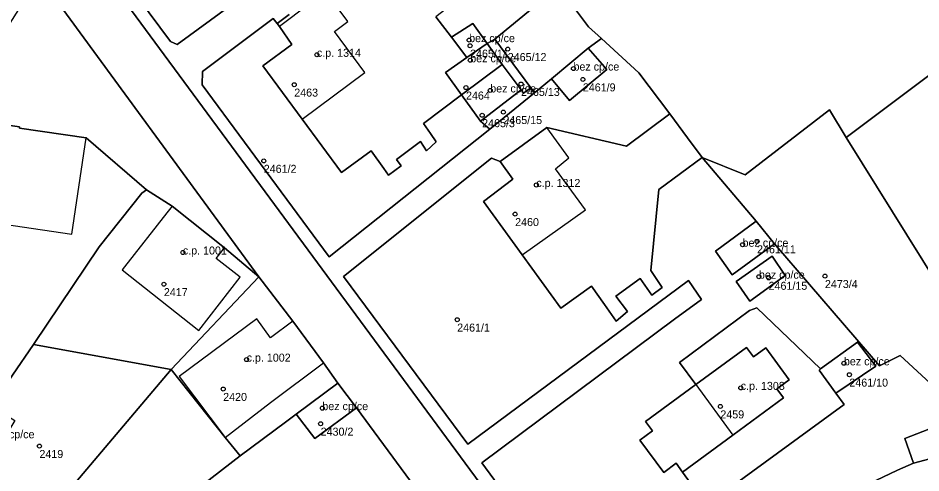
# Model space of a CAD drawing. Extents: x -878211 to -870363, y -1058464 to -1052522.
# Drawn here: x -874192.6 to -874079.7, y -1055800.4 to -1055743.6 of the extents above; entities that cross this region are included whole.
import ezdxf

# ---------------------------------------------------------------- set-up
doc = ezdxf.new("R2010")
doc.units = 0
for name, color, linetype in [('Definiční body', 7, 'Continuous'), ('Polygon budovy', 7, 'Continuous'), ('Polygon parcely', 7, 'Continuous')]:
    doc.layers.add(name, color=color, linetype=linetype)

msp = doc.modelspace()

# ---------------------------------------------------------------- linework, layer by layer
at = {"layer": 'Definiční body'}
for centre in [(-874136.19, -1055746.30994), (-874136.07, -1055747.00994), (-874131.36, -1055747.42994), (-874155.21, -1055748.13994), (-874136.05, -1055748.81994), (-874123.15, -1055749.85994), (-874121.98, -1055751.21994), (-874158.04, -1055751.86994), (-874136.58, -1055752.23994), (-874129.7, -1055751.78994), (-874133.55, -1055752.58994), (-874134.56, -1055755.68994), (-874131.91, -1055755.29994), (-874161.85, -1055761.38994), (-874127.79, -1055764.39994), (-874130.44, -1055768.03994), (-874100.21, -1055771.43994), (-874102.02, -1055771.85994), (-874171.96, -1055772.82994), (-874099.98, -1055775.84994), (-874098.77, -1055775.99994), (-874091.73, -1055775.77994), (-874174.33, -1055776.78994), (-874137.68, -1055781.21994), (-874163.99, -1055786.20994), (-874089.36, -1055786.66994), (-874088.68, -1055788.08994), (-874166.92, -1055789.87994), (-874102.25, -1055789.73994), (-874154.53, -1055792.26994), (-874104.8, -1055792.05994), (-874154.74, -1055794.21994), (-874189.88, -1055797.00994)]:
    msp.add_circle(centre, 0.25, dxfattribs=at)
at = {"layer": 'Polygon budovy'}
for points in [[(-874158.36, -1055746.84), (-874161.98, -1055749.51), (-874157.05, -1055756.19), (-874149.2, -1055750.37), (-874153, -1055745.25), (-874151.34, -1055743.96), (-874154.1, -1055740.24), (-874155.54, -1055741.33), (-874158.39, -1055743.49), (-874159.87, -1055744.6)], [(-874138.41, -1055745.94), (-874136.46, -1055748.48), (-874133.94, -1055746.72), (-874135.73, -1055744.21)], [(-874136.46, -1055748.48), (-874139.16, -1055750.37), (-874137.13, -1055753.15), (-874132.06, -1055749.36), (-874133.94, -1055746.72)], [(-874121.31, -1055747.32), (-874125.88, -1055751.14), (-874123.65, -1055753.85), (-874119, -1055749.99)], [(-874137.13, -1055753.15), (-874134.76, -1055756.41), (-874129.68, -1055752.53), (-874132.06, -1055749.36)], [(-874192.35, -1055757.14), (-874205.04, -1055755.29), (-874205.03, -1055755.42), (-874213.38, -1055754.21), (-874215.18, -1055766.21), (-874185.81, -1055770.54), (-874184.04, -1055758.49), (-874192.39, -1055757.32)], [(-874130.71, -1055763.68), (-874134.39, -1055766.45), (-874129.56, -1055773.11), (-874121.64, -1055767.51), (-874125.39, -1055762.4), (-874123.75, -1055760.99), (-874126.46, -1055757.23), (-874132.32, -1055761.45)], [(-874166.77, -1055772.24), (-874173.31, -1055767.03), (-874173.97, -1055767.86), (-874179.24, -1055774.61), (-874179.54, -1055774.99), (-874169.98, -1055782.56), (-874164.81, -1055775.9), (-874167.8, -1055773.56)], [(-874100.33, -1055768.93), (-874105.41, -1055772.68), (-874103.34, -1055775.62), (-874098.02, -1055771.74)], [(-874098.31, -1055773.27), (-874102.81, -1055776.45), (-874101.1, -1055778.91), (-874096.68, -1055775.72)], [(-874172.44, -1055788.32), (-874166.69, -1055795.92), (-874161.02, -1055791.55), (-874154.37, -1055786.6), (-874158.22, -1055781.4), (-874161.01, -1055783.48), (-874162.72, -1055781.12)], [(-874101.53, -1055784.68), (-874107.86, -1055789.31), (-874103.23, -1055795.64), (-874096.91, -1055790.99), (-874097.74, -1055789.86), (-874096.2, -1055788.73), (-874099.12, -1055784.74), (-874100.67, -1055785.85)], [(-874087.65, -1055784.04), (-874092.29, -1055787.37), (-874092.47, -1055787.54), (-874090.39, -1055790.38), (-874085.38, -1055787.02)], [(-874152.61, -1055789.16), (-874157.79, -1055793), (-874155.46, -1055796.08), (-874150.26, -1055792.22)]]:
    msp.add_lwpolyline(points, close=True, dxfattribs=at)
at = {"layer": 'Polygon parcely'}
for points in [[(-874057.11, -1055647.06), (-874143.88, -1055710.4), (-874146.15, -1055711.74), (-874141.49, -1055717.62), (-874137.74, -1055722.63), (-874133.14, -1055728.81), (-874128.8, -1055734.49), (-874125.01, -1055739.61), (-874121.26, -1055744.66), (-874119.65, -1055746.1), (-874114.99, -1055750.41), (-874111.13, -1055755.51), (-874108.9, -1055758.5), (-874107.06, -1055760.97), (-874101.7, -1055763.12), (-874091.17, -1055755.02), (-874089.08, -1055758.46), (-874055.62, -1055733.36)], [(-874122.31, -1055818.63), (-874192.16, -1055723.88)], [(-874192.16, -1055723.88), (-874122.31, -1055818.63), (-874121.57, -1055815.34), (-874089.34, -1055791.81), (-874090.39, -1055790.38), (-874092.47, -1055787.54), (-874092.29, -1055787.37), (-874100.24, -1055779.74), (-874101.15, -1055780.06), (-874109.9, -1055786.57), (-874107.86, -1055789.31), (-874101.53, -1055784.68), (-874100.67, -1055785.85), (-874099.12, -1055784.74), (-874096.2, -1055788.73)], [(-874163.26, -1055739.94), (-874172.68, -1055746.87), (-874173.52, -1055746.48), (-874186.71, -1055728.7)], [(-874055.62, -1055733.36), (-874089.08, -1055758.46), (-874066.12, -1055795.26)], [(-874293.39, -1055742.37), (-874262.55, -1055747), (-874254.66, -1055748.19), (-874250.86, -1055748.73), (-874241.94, -1055750), (-874232.6, -1055751.42), (-874231.67, -1055751.55), (-874223.45, -1055752.72), (-874219.69, -1055753.39), (-874216.39, -1055753.88), (-874213.38, -1055754.21), (-874205.03, -1055755.42), (-874205.04, -1055755.29), (-874192.35, -1055757.14), (-874192.39, -1055757.32), (-874184.04, -1055758.49), (-874176.51, -1055765.01), (-874173.31, -1055767.03), (-874166.77, -1055772.24), (-874162.48, -1055775.87), (-874189.93, -1055738.38), (-874194.08, -1055744.98), (-874208.68, -1055742.83)], [(-874189.93, -1055738.38), (-874162.48, -1055775.87), (-874158.22, -1055781.4), (-874154.37, -1055786.6), (-874152.61, -1055789.16), (-874150.26, -1055792.22), (-874140.74, -1055805.17)], [(-874111.13, -1055755.51), (-874114.99, -1055750.41), (-874119.65, -1055746.1), (-874121.31, -1055747.32), (-874119, -1055749.99), (-874123.65, -1055753.85), (-874125.88, -1055751.14), (-874128.01, -1055752.91), (-874133.62, -1055757.43), (-874153.69, -1055773.39), (-874169.53, -1055751.88), (-874169.49, -1055750.23), (-874160.67, -1055743.59), (-874160.18, -1055744.21), (-874158.66, -1055743.09)], [(-874158.66, -1055743.09), (-874160.18, -1055744.21), (-874159.87, -1055744.6), (-874158.36, -1055746.84), (-874161.98, -1055749.51), (-874157.05, -1055756.19), (-874152.15, -1055762.82), (-874148.43, -1055760.12), (-874146.83, -1055762.36), (-874146.25, -1055763.17), (-874144.66, -1055761.99), (-874145.28, -1055761.22), (-874142.27, -1055758.97), (-874141.51, -1055760.14), (-874140.3, -1055759.01), (-874141.01, -1055757.96), (-874141.91, -1055756.71), (-874137.13, -1055753.15), (-874139.16, -1055750.37), (-874136.46, -1055748.48), (-874138.41, -1055745.94), (-874140.35, -1055743.41)], [(-874096.2, -1055788.73), (-874097.74, -1055789.86), (-874096.91, -1055790.99), (-874103.23, -1055795.64), (-874109.51, -1055800.26), (-874108.51, -1055801.65), (-874123.9, -1055812.78), (-874124.68, -1055812.57), (-874134.62, -1055799.09), (-874110.51, -1055781.15), (-874107.14, -1055778.68), (-874108.79, -1055776.31), (-874136.34, -1055796.77), (-874151.88, -1055775.81), (-874133.39, -1055761.05), (-874132.32, -1055761.45), (-874126.46, -1055757.23), (-874116.52, -1055759.54), (-874111.13, -1055755.51)], [(-874088.87, -1055802.99), (-874082.66, -1055800.01), (-874080.67, -1055799.12), (-874081.76, -1055796.04), (-874074.24, -1055793.15), (-874082.34, -1055785.69), (-874084.91, -1055786.98), (-874098.02, -1055771.74), (-874103.34, -1055775.62), (-874105.41, -1055772.68), (-874100.33, -1055768.93), (-874107.06, -1055760.97), (-874112.49, -1055764.98), (-874113.5, -1055775.08), (-874112.05, -1055777.21), (-874113.35, -1055778.14), (-874114.8, -1055776.06), (-874117.85, -1055778.3), (-874116.41, -1055780.21), (-874117.82, -1055781.39), (-874119.26, -1055779.34), (-874120.88, -1055777.03), (-874124.72, -1055779.77), (-874129.56, -1055773.11), (-874134.39, -1055766.45), (-874130.71, -1055763.68), (-874132.32, -1055761.45), (-874133.39, -1055761.05), (-874151.88, -1055775.81), (-874136.34, -1055796.77), (-874108.79, -1055776.31), (-874107.14, -1055778.68), (-874110.51, -1055781.15), (-874134.62, -1055799.09), (-874124.68, -1055812.57)], [(-874108.51, -1055801.65), (-874109.51, -1055800.26), (-874110.32, -1055799.14), (-874111.86, -1055800.29), (-874114.88, -1055796.25), (-874113.29, -1055795.1), (-874114.15, -1055793.92), (-874107.86, -1055789.31), (-874109.9, -1055786.57), (-874101.15, -1055780.06), (-874100.24, -1055779.74), (-874092.29, -1055787.37), (-874087.65, -1055784.04), (-874085.38, -1055787.02), (-874090.39, -1055790.38), (-874089.34, -1055791.81), (-874121.57, -1055815.34)]]:
    msp.add_lwpolyline(points, dxfattribs=at)
for points in [[(-874177.65, -1055720.48), (-874178.04, -1055719.95), (-874185.81, -1055726.34), (-874186.71, -1055728.7), (-874173.52, -1055746.48), (-874172.68, -1055746.87), (-874163.26, -1055739.94), (-874164.55, -1055738.22), (-874166.24, -1055735.99), (-874169.98, -1055738.66), (-874174.85, -1055732.04), (-874179.71, -1055725.42), (-874176.05, -1055722.72)], [(-874125.01, -1055739.61), (-874128.8, -1055734.49), (-874140.35, -1055743.41), (-874138.41, -1055745.94), (-874135.73, -1055744.21), (-874133.94, -1055746.72), (-874132.98, -1055746.19)], [(-874128.01, -1055752.91), (-874125.88, -1055751.14), (-874121.31, -1055747.32), (-874119.65, -1055746.1), (-874121.26, -1055744.66), (-874125.01, -1055739.61), (-874132.98, -1055746.19), (-874128.49, -1055752.26)], [(-874134.76, -1055756.41), (-874137.13, -1055753.15), (-874141.91, -1055756.71), (-874141.01, -1055757.96), (-874140.3, -1055759.01), (-874141.51, -1055760.14), (-874142.27, -1055758.97), (-874145.28, -1055761.22), (-874144.66, -1055761.99), (-874146.25, -1055763.17), (-874146.83, -1055762.36), (-874148.43, -1055760.12), (-874152.15, -1055762.82), (-874157.05, -1055756.19), (-874161.98, -1055749.51), (-874158.36, -1055746.84), (-874159.87, -1055744.6), (-874160.18, -1055744.21), (-874160.67, -1055743.59), (-874169.49, -1055750.23), (-874169.53, -1055751.88), (-874153.69, -1055773.39), (-874133.62, -1055757.43)], [(-874138.41, -1055745.94), (-874136.46, -1055748.48), (-874133.94, -1055746.72), (-874135.73, -1055744.21)], [(-874129.38, -1055752.93), (-874128.49, -1055752.26), (-874132.98, -1055746.19), (-874133.94, -1055746.72), (-874132.06, -1055749.36), (-874129.68, -1055752.53)], [(-874132.06, -1055749.36), (-874133.94, -1055746.72), (-874136.46, -1055748.48), (-874139.16, -1055750.37), (-874137.13, -1055753.15)], [(-874121.31, -1055747.32), (-874125.88, -1055751.14), (-874123.65, -1055753.85), (-874119, -1055749.99)], [(-874129.68, -1055752.53), (-874132.06, -1055749.36), (-874137.13, -1055753.15), (-874134.76, -1055756.41)], [(-874133.62, -1055757.43), (-874128.01, -1055752.91), (-874128.49, -1055752.26), (-874129.38, -1055752.93), (-874129.68, -1055752.53), (-874134.76, -1055756.41)], [(-874177.1, -1055765.4), (-874176.51, -1055765.01), (-874184.04, -1055758.49), (-874192.39, -1055757.32), (-874192.35, -1055757.14), (-874205.04, -1055755.29), (-874205.03, -1055755.42), (-874213.38, -1055754.21), (-874216.39, -1055753.88), (-874217.39, -1055759.83), (-874218.16, -1055763.63), (-874219.31, -1055769.69), (-874221.95, -1055786.22), (-874214.15, -1055790.82), (-874213.94, -1055790.48), (-874211.22, -1055792.16), (-874201.65, -1055798.07), (-874200.21, -1055798.96), (-874195.9, -1055792), (-874190.63, -1055784.31), (-874182.42, -1055772.13)], [(-874089.08, -1055758.46), (-874091.17, -1055755.02), (-874101.7, -1055763.12), (-874107.06, -1055760.97), (-874100.33, -1055768.93), (-874098.02, -1055771.74), (-874084.91, -1055786.98), (-874082.34, -1055785.69), (-874074.24, -1055793.15), (-874081.76, -1055796.04), (-874080.67, -1055799.12), (-874066.12, -1055795.26)], [(-874132.32, -1055761.45), (-874130.71, -1055763.68), (-874134.39, -1055766.45), (-874129.56, -1055773.11), (-874124.72, -1055779.77), (-874120.88, -1055777.03), (-874119.26, -1055779.34), (-874117.82, -1055781.39), (-874116.41, -1055780.21), (-874117.85, -1055778.3), (-874114.8, -1055776.06), (-874113.35, -1055778.14), (-874112.05, -1055777.21), (-874113.5, -1055775.08), (-874112.49, -1055764.98), (-874107.06, -1055760.97), (-874108.9, -1055758.5), (-874111.13, -1055755.51), (-874116.52, -1055759.54), (-874126.46, -1055757.23)], [(-874162.48, -1055775.87), (-874166.77, -1055772.24), (-874173.31, -1055767.03), (-874176.51, -1055765.01), (-874177.1, -1055765.4), (-874182.42, -1055772.13), (-874190.63, -1055784.31), (-874173.42, -1055787.46)], [(-874100.33, -1055768.93), (-874105.41, -1055772.68), (-874103.34, -1055775.62), (-874098.02, -1055771.74)], [(-874098.31, -1055773.27), (-874102.81, -1055776.45), (-874101.1, -1055778.91), (-874096.68, -1055775.72)], [(-874098.31, -1055773.27), (-874096.68, -1055775.72), (-874101.1, -1055778.91), (-874102.81, -1055776.45)], [(-874158.22, -1055781.4), (-874162.48, -1055775.87), (-874173.42, -1055787.46), (-874166.69, -1055795.92), (-874164.8, -1055798.21), (-874159.13, -1055794), (-874157.79, -1055793), (-874152.61, -1055789.16), (-874154.37, -1055786.6)], [(-874189.45, -1055806.37), (-874173.42, -1055787.46), (-874190.63, -1055784.31), (-874195.9, -1055792), (-874192.94, -1055793.8), (-874197.18, -1055800.79), (-874200.21, -1055798.96), (-874201.65, -1055798.07), (-874201.9, -1055798.94)], [(-874107.86, -1055789.31), (-874114.15, -1055793.92), (-874113.29, -1055795.1), (-874114.88, -1055796.25), (-874111.86, -1055800.29), (-874110.32, -1055799.14), (-874109.51, -1055800.26), (-874103.23, -1055795.64), (-874096.91, -1055790.99), (-874097.74, -1055789.86), (-874096.2, -1055788.73), (-874099.12, -1055784.74), (-874100.67, -1055785.85), (-874101.53, -1055784.68)], [(-874090.39, -1055790.38), (-874085.38, -1055787.02), (-874087.65, -1055784.04), (-874092.29, -1055787.37), (-874092.47, -1055787.54)], [(-874181.39, -1055811.04), (-874164.8, -1055798.21), (-874166.69, -1055795.92), (-874173.42, -1055787.46), (-874189.45, -1055806.37)], [(-874150.26, -1055792.22), (-874152.61, -1055789.16), (-874157.79, -1055793), (-874155.46, -1055796.08)], [(-874157.79, -1055793), (-874159.13, -1055794), (-874164.8, -1055798.21), (-874181.39, -1055811.04), (-874170.96, -1055817.59), (-874158.06, -1055825.39), (-874152.23, -1055820.95), (-874149.07, -1055811.25), (-874145.21, -1055808.34), (-874140.74, -1055805.17), (-874150.26, -1055792.22), (-874155.46, -1055796.08)], [(-874066.12, -1055795.26), (-874080.67, -1055799.12), (-874082.66, -1055800.01), (-874088.87, -1055802.99), (-874118.67, -1055820.67), (-874120.82, -1055820.68), (-874117.75, -1055824.7), (-874116.87, -1055823.16), (-874087.16, -1055805.53), (-874080.42, -1055802.28), (-874074.1, -1055800.43), (-874064.01, -1055798.79)]]:
    msp.add_lwpolyline(points, close=True, dxfattribs=at)

# ---------------------------------------------------------------- texts
at = {"layer": 'Definiční body'}
for s, p in [('bez cp/ce', (-874136.19, -1055746.56)), ('c.p. 1314', (-874155.21, -1055748.389)), ('2465/11', (-874136.07, -1055748.499)), ('bez cp/ce', (-874136.05, -1055749.07)), ('2465/12', (-874131.36, -1055748.919)), ('bez cp/ce', (-874123.15, -1055750.11)), ('bez cp/ce', (-874133.55, -1055752.84)), ('2461/9', (-874121.98, -1055752.709)), ('2463', (-874158.04, -1055753.359)), ('2464', (-874136.58, -1055753.729)), ('2465/13', (-874129.7, -1055753.279)), ('2465/3', (-874134.56, -1055757.179)), ('2465/15', (-874131.91, -1055756.789)), ('2461/2', (-874161.85, -1055762.879)), ('c.p. 1312', (-874127.79, -1055764.649)), ('2460', (-874130.44, -1055769.529)), ('bez cp/ce', (-874102.02, -1055772.11)), ('c.p. 1001', (-874171.96, -1055773.08)), ('2461/11', (-874100.21, -1055772.929)), ('bez cp/ce', (-874099.98, -1055776.1)), ('2461/15', (-874098.77, -1055777.489)), ('2473/4', (-874091.73, -1055777.269)), ('2417', (-874174.33, -1055778.279)), ('2461/1', (-874137.68, -1055782.709)), ('c.p. 1002', (-874163.99, -1055786.46)), ('bez cp/ce', (-874089.36, -1055786.919)), ('c.p. 1308', (-874102.25, -1055789.99)), ('2461/10', (-874088.68, -1055789.579)), ('2420', (-874166.92, -1055791.369)), ('bez cp/ce', (-874154.53, -1055792.52)), ('2459', (-874104.8, -1055793.549)), ('2430/2', (-874154.74, -1055795.709)), ('bez cp/ce', (-874196.22, -1055796.03)), ('2419', (-874189.88, -1055798.499))]:
    msp.add_text(s, height=0.999996, dxfattribs=at).set_placement(p)

doc.saveas('drawing.dxf')
